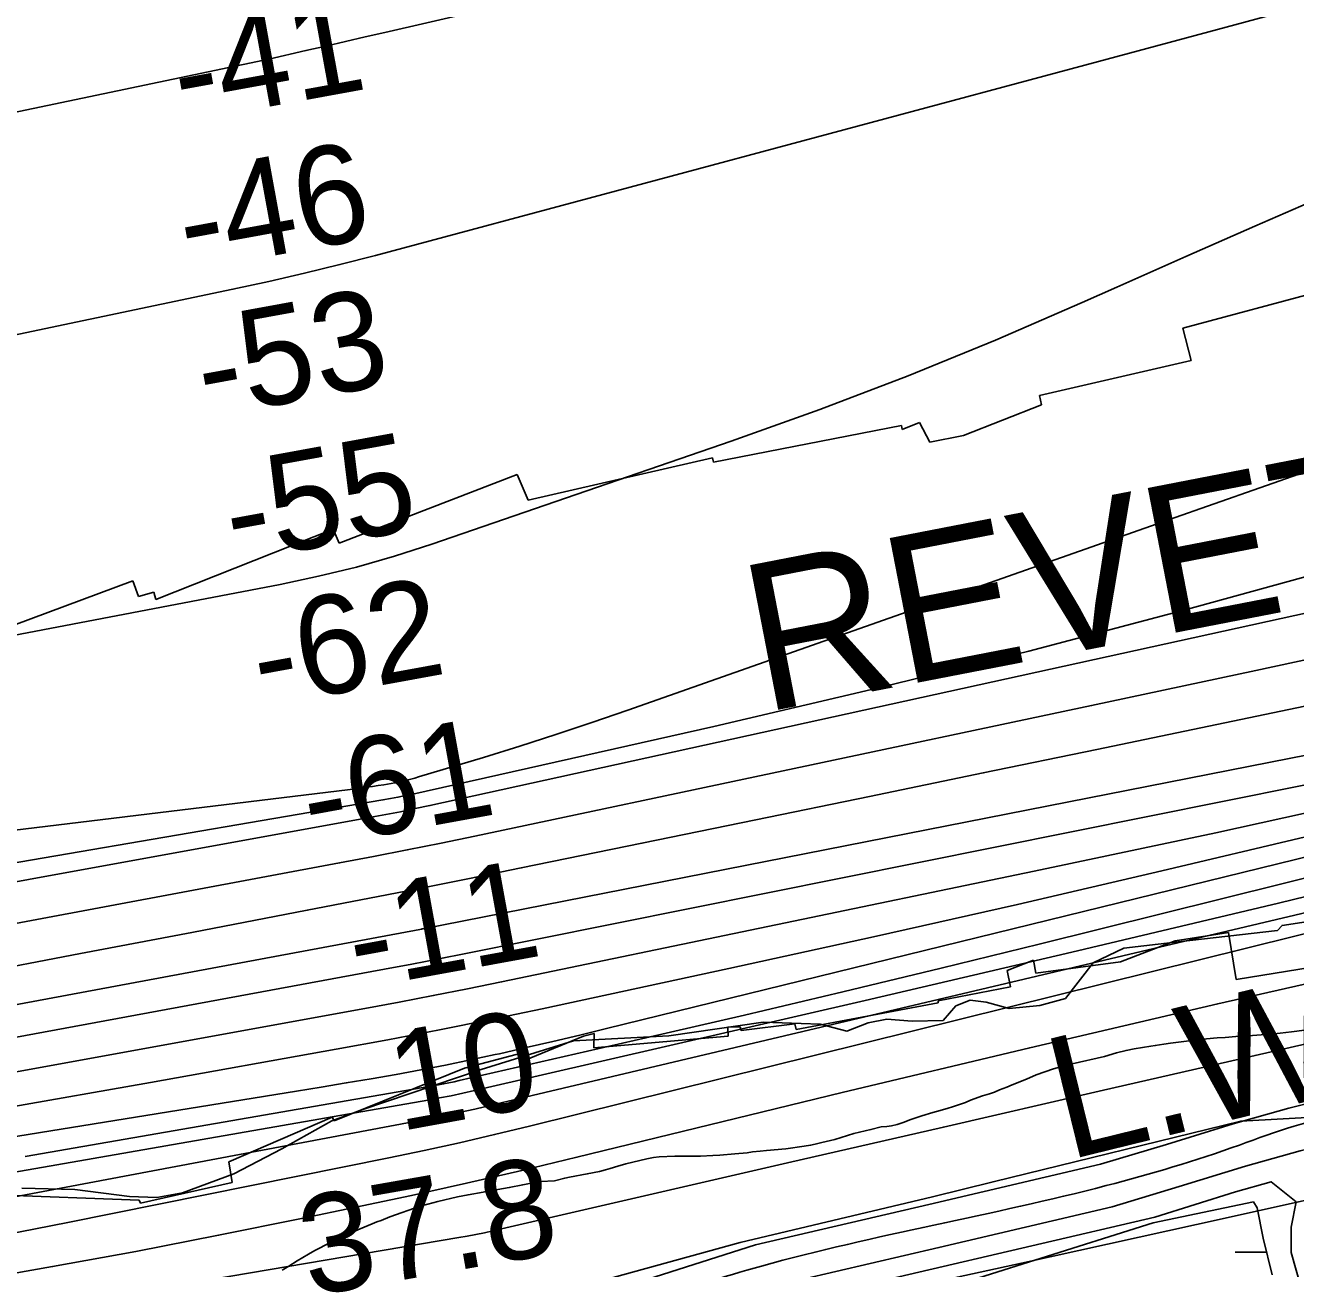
# Model space of a CAD drawing. Extents: x 3177185 to 3215018, y 812988 to 838321.
# Drawn here: x 3208866 to 3209728, y 827190 to 828033 of the extents above; entities that cross this region are included whole.
import ezdxf

# ---------------------------------------------------------------- set-up
doc = ezdxf.new("R2010")
doc.units = 0
for name, color, linetype in [('V-RIVR-EDGE', 7, 'Continuous'), ('V-RIVR-RANG', 7, 'Continuous'), ('V-ROAD-CNTR', 7, 'Continuous'), ('V-RRAP-RVMT', 7, 'Continuous'), ('V-RRAP-RVMT-IDEN', 7, 'Continuous'), ('V-SITE-VEGE', 7, 'Continuous'), ('V-TOPO-DPTH', 7, 'Continuous'), ('V-TOPO-MAJR', 7, 'Continuous'), ('V-TOPO-MINR', 7, 'Continuous'), ('V-TOPO-WATR', 7, 'Continuous'), ('V-TOPO-WATR-IDEN', 7, 'Continuous'), ('V-WETL-SWMP', 7, 'Continuous')]:
    doc.layers.add(name, color=color, linetype=linetype)

msp = doc.modelspace()

# ---------------------------------------------------------------- linework, layer by layer
at = {"layer": 'V-RIVR-EDGE'}
for points in [[(3209590.47, 827397.26), (3209611.36, 827407.21), (3209648.32, 827411.46), (3209715.71, 827419.12), (3209718.76, 827422.59), (3209802.69, 827435.42)], [(3208863.31, 827244.31), (3208899.38, 827243.35), (3208936.32, 827238.48), (3208955.01, 827238), (3208972.4, 827241), (3209007.21, 827253.95), (3209039.85, 827270.83), (3209073.81, 827289.87), (3209094.69, 827297.64), (3209175.17, 827324.83), (3209237.81, 827344.23), (3209302.59, 827347.55), (3209366.51, 827356.95), (3209405.19, 827355.55), (3209423.44, 827350.73), (3209437.8, 827356.34), (3209450.41, 827358.92), (3209467.79, 827357.57), (3209488.66, 827357.96), (3209497.38, 827367.93), (3209506.95, 827371.82), (3209517.81, 827370.49), (3209533.45, 827366.1), (3209554.32, 827368.23), (3209571.72, 827372.96), (3209590.47, 827397.26)]]:
    msp.add_lwpolyline(points, dxfattribs=at)
at = {"layer": 'V-ROAD-CNTR'}
for points in [[(3209762.5, 827308.18), (3209723.37, 827298.55), (3209685.58, 827287.9), (3209640.28, 827273.96), (3209595.6, 827260.46), (3209479.09, 827233.18), (3209361.35, 827205.83), (3209282.59, 827180.67), (3209205.6, 827150.75), (3209124.8, 827113.1), (3209044.82, 827076), (3208972.89, 827047.38), (3208899.92, 827020.62), (3208822.85, 826994.64)], [(3209843.31, 827266.2), (3209823.31, 827268.94), (3209792.27, 827277.34), (3209779.42, 827279.33), (3209767.21, 827278.44), (3209731.03, 827269.54), (3209694.07, 827259.12), (3209649.03, 827245.26), (3209603.37, 827231.47), (3209485.9, 827203.96), (3209369.32, 827176.88), (3209292.6, 827152.37), (3209217.38, 827123.14), (3209137.44, 827085.9), (3209056.69, 827048.43), (3208983.6, 827019.36), (3208909.88, 826992.32), (3208831.6, 826965.93)]]:
    msp.add_lwpolyline(points, dxfattribs=at)
msp.add_spline([(3209938.5, 827302.26), (3209858.27, 827282.13), (3209764.86, 827293.31), (3209689.83, 827273.51), (3209599.49, 827245.97), (3209365.34, 827191.36), (3209211.49, 827136.95), (3209050.75, 827062.22), (3208904.9, 827006.47), (3208748.23, 826958.77), (3208586.7, 826931.81), (3208473.88, 826906.7), (3208369.01, 826888.58), (3208346.33, 826885.16)], degree=3, dxfattribs=at)
at = {"layer": 'V-RRAP-RVMT'}
for p, q in [((3209651.34, 827827.9), (3209771.17, 827859.99)), ((3209657.11, 827806.03), (3209651.34, 827827.9)), ((3209554.04, 827782.19), (3209657.11, 827806.03)), ((3209555.48, 827775.99), (3209554.04, 827782.19)), ((3209502.56, 827755), (3209555.48, 827775.99)), ((3209460.85, 827759.22), (3209472.74, 827763.99)), ((3209472.74, 827763.99), (3209479.59, 827750.53)), ((3209332.8, 827736.98), (3209460.35, 827761.81)), ((3209460.35, 827761.81), (3209460.85, 827759.22)), ((3209479.59, 827750.53), (3209502.56, 827755)), ((3209207, 827711.08), (3209332.11, 827739.98)), ((3209332.11, 827739.98), (3209332.8, 827736.98)), ((3209078.84, 827682.07), (3209199.65, 827728.55)), ((3209199.65, 827728.55), (3209207, 827711.08)), ((3208954.25, 827643.81), (3209074.57, 827691.45)), ((3209074.57, 827691.45), (3209078.84, 827682.07)), ((3208828.08, 827615.3), (3208938.58, 827656.5)), ((3208938.58, 827656.5), (3208942.49, 827645.88)), ((3208942.49, 827645.88), (3208952.95, 827648.67)), ((3208952.95, 827648.67), (3208954.25, 827643.81)), ((3209646.24, 827412.09), (3209609.02, 827397.8)), ((3209682.38, 827417.69), (3209646.24, 827412.09)), ((3209687.63, 827385.96), (3209682.38, 827417.69)), ((3209793.55, 827403.01), (3209687.63, 827385.96)), ((3209550.1, 827398.95), (3209532.18, 827391.96)), ((3209551.6, 827390.14), (3209550.1, 827398.95)), ((3209609.02, 827397.8), (3209551.6, 827390.14)), ((3209532.18, 827391.96), (3209534.36, 827380.87)), ((3209534.36, 827380.87), (3209485.33, 827371.35)), ((3209485.24, 827369.96), (3209389.05, 827351.85)), ((3209485.33, 827371.35), (3209485.24, 827369.96)), ((3209350.97, 827353.69), (3209342.48, 827353.49)), ((3209342.48, 827353.49), (3209342.78, 827347.31)), ((3209351.51, 827351.33), (3209350.97, 827353.69)), ((3209387.96, 827355.88), (3209351.51, 827351.33)), ((3209389.05, 827351.85), (3209387.96, 827355.88)), ((3209244.68, 827347.31), (3209204.89, 827331.17)), ((3209251.83, 827349.23), (3209244.68, 827347.31)), ((3209251.5, 827339.46), (3209251.83, 827349.23)), ((3209342.78, 827347.31), (3209251.5, 827339.46)), ((3209202.23, 827335.92), (3209163.75, 827325.6)), ((3209204.89, 827331.17), (3209202.23, 827335.92)), ((3209163.75, 827325.6), (3209075.3, 827289.89)), ((3209074.06, 827292.34), (3209003.78, 827262.05)), ((3209075.3, 827289.89), (3209074.06, 827292.34)), ((3209003.78, 827262.05), (3209006.02, 827248.11)), ((3209006.02, 827248.11), (3208943.83, 827234)), ((3208943.08, 827236.14), (3208845.52, 827239.77)), ((3208943.83, 827234), (3208943.08, 827236.14))]:
    msp.add_line(p, q, dxfattribs=at)
at = {"layer": 'V-SITE-VEGE'}
for points in [[(3209734.07, 827351.44), (3209725.21, 827350.36), (3209717.39, 827349.54), (3209713.49, 827349.01), (3209698.64, 827347.77), (3209687.43, 827347.07), (3209680.27, 827346.51), (3209674.79, 827346.23), (3209660.2, 827344.99), (3209653.95, 827344.05), (3209643.14, 827342.7), (3209638.58, 827342.03), (3209632.72, 827340.96), (3209629.6, 827340.56), (3209618.4, 827338.82), (3209612.93, 827337.75), (3209606.42, 827336.15), (3209598.22, 827333.51)], [(3209598.22, 827333.51), (3209576.35, 827328.72), (3209563.59, 827325.28), (3209551.88, 827321.06), (3209545.38, 827318.29), (3209535.62, 827314.47), (3209531.98, 827312.76), (3209526.9, 827310.92), (3209523.52, 827309.47), (3209520.14, 827308.28), (3209515.32, 827306.82), (3209507.39, 827303.92), (3209504, 827302.47), (3209499.19, 827300.76), (3209495.02, 827299.44), (3209492.03, 827298.64), (3209486.69, 827296.93), (3209481.75, 827295.6), (3209474.2, 827293.35), (3209469.39, 827291.64), (3209466, 827290.58), (3209462.36, 827289.13), (3209457.41, 827287.54), (3209453.77, 827286.61), (3209450.51, 827286.08), (3209446.61, 827285.8), (3209439.71, 827283.95), (3209427.99, 827281.42), (3209415.23, 827277.32), (3209406.38, 827275.2), (3209401.83, 827274.01), (3209398.7, 827273.34), (3209394.4, 827272.67), (3209382.03, 827270.92), (3209368.87, 827269.82), (3209364.58, 827269.28), (3209359.36, 827268.87), (3209355.59, 827268.33), (3209347.38, 827267.64), (3209337.22, 827266.55), (3209332.27, 827266.4), (3209324.06, 827265.98), (3209306.6, 827266.03), (3209295.91, 827265.59), (3209292.14, 827265.05), (3209287.58, 827264.12), (3209273.39, 827260.67), (3209267.79, 827259.21), (3209262.58, 827257.63), (3209259.59, 827256.57), (3209255.43, 827255.51), (3209247.09, 827253.91), (3209235.11, 827251.77), (3209231.86, 827251.1), (3209224.96, 827249.25), (3209215.58, 827248.69), (3209211.28, 827248.02), (3209203.34, 827246.55), (3209194.22, 827244.69), (3209182.63, 827242.68), (3209179.51, 827242.27), (3209176.38, 827241.61), (3209166.22, 827239.74), (3209159.06, 827238.27), (3209145.65, 827235.22), (3209142.4, 827234.29), (3209138.89, 827233.49), (3209133.68, 827232.04), (3209113.12, 827224.78), (3209107.27, 827222.28), (3209104.4, 827221.35), (3209101.02, 827220.04), (3209093.08, 827216.74), (3209085.8, 827213.45), (3209072.41, 827207.14), (3209062.26, 827201.88), (3209057.85, 827199.39), (3209050.31, 827194.92), (3209044.59, 827191.25), (3209040.04, 827188.62)], [(3208911.88, 827039.21), (3209011.38, 827083.83), (3209131.46, 827135.32), (3209251.53, 827179.94), (3209351.03, 827207.4), (3209481.4, 827238.3), (3209522.57, 827248.59), (3209690.68, 827289.78), (3209752.44, 827293.21)], [(3209731.85, 827176.51), (3209724.99, 827200.54), (3209724.99, 827217.7), (3209728.42, 827234.86), (3209711.27, 827248.59), (3209687.25, 827241.73), (3209632.36, 827224.57), (3209381.91, 827166.21), (3209206.93, 827114.72), (3209055.98, 827049.5), (3208929.04, 827004.88), (3208846.7, 826973.99)]]:
    msp.add_lwpolyline(points, dxfattribs=at)
at = {"layer": 'V-TOPO-DPTH'}
for points in [[(3207916.94, 827193.35), (3209133.45, 827419.85), (3209134.57, 827420.06), (3209135.13, 827420.17), (3209135.69, 827420.28), (3210188.36, 827627.29), (3210203.88, 827630.44), (3210219.36, 827633.73), (3210234.79, 827637.22), (3210250.2, 827640.85), (3210265.59, 827644.56), (3210280.99, 827648.26), (3210296.38, 827651.93), (3210311.79, 827655.59), (3211066.76, 827801.16), (3211072.48, 827802.21), (3211078.18, 827803.44), (3211103.7, 827809.58), (3211108.33, 827810.76), (3211112.94, 827812.04), (3211117.51, 827813.45), (3211122.05, 827814.95), (3211358.7, 827897.06), (3211474.76, 827938.54)], [(3211474.76, 827938.54), (3211358.7, 827897.06), (3211122.05, 827814.95), (3211117.51, 827813.45), (3211112.94, 827812.04), (3211108.33, 827810.76), (3211103.7, 827809.58), (3211078.18, 827803.44), (3211072.48, 827802.21), (3211066.76, 827801.16), (3210311.79, 827655.59), (3210296.38, 827651.93), (3210280.99, 827648.26), (3210265.59, 827644.56), (3210250.2, 827640.85), (3210234.79, 827637.22), (3210219.36, 827633.73), (3210203.88, 827630.44), (3210188.36, 827627.29), (3209135.69, 827420.28), (3209135.13, 827420.17), (3209134.57, 827420.06), (3209133.45, 827419.85), (3207916.94, 827193.35)], [(3211452.74, 827885.48), (3211387.45, 827864.01), (3211322.02, 827842.98), (3211256.5, 827822.24), (3211165.94, 827793.9), (3211145.55, 827787.85), (3211125.04, 827782.2), (3211104.38, 827777.15), (3210287.69, 827628.15), (3210250.69, 827619.4), (3210213.7, 827610.57), (3210042.48, 827569.44), (3209919.77, 827540.57), (3209796.88, 827512.46), (3209673.74, 827485.49), (3209550.43, 827459.29), (3209188.98, 827384.23), (3209165.81, 827379.51), (3209142.61, 827374.91), (3209119.39, 827370.47), (3209096.13, 827366.16), (3208723.69, 827298.48)], [(3208723.69, 827298.48), (3209096.13, 827366.16), (3209119.39, 827370.47), (3209142.61, 827374.91), (3209165.81, 827379.51), (3209188.98, 827384.23), (3209550.43, 827459.29), (3209673.74, 827485.49), (3209796.88, 827512.46), (3209919.77, 827540.57), (3210042.48, 827569.44), (3210213.7, 827610.57), (3210250.69, 827619.4), (3210287.69, 827628.15), (3211104.38, 827777.15), (3211125.04, 827782.2), (3211145.55, 827787.85), (3211165.94, 827793.9), (3211256.5, 827822.24), (3211322.02, 827842.98), (3211387.45, 827864.01), (3211452.74, 827885.48)], [(3211448.25, 827804.45), (3211350.91, 827771.01), (3211180.46, 827712.45), (3211168.32, 827708.39), (3211156.14, 827704.46), (3211143.9, 827700.72), (3211131.61, 827697.11), (3210316.66, 827586.57), (3210302.69, 827583.28), (3210288.73, 827579.89), (3210274.8, 827576.45), (3209996.42, 827506.6), (3209856.47, 827471.91), (3209716.4, 827437.76), (3209576.14, 827404.42), (3209435.74, 827371.61), (3209170.54, 827310.43), (3209162.64, 827308.68), (3209154.72, 827307.01), (3209146.78, 827305.47), (3209138.81, 827304.01), (3207953.48, 827097.34)], [(3208827.51, 827388.99), (3208903.09, 827403.4), (3208978.67, 827417.83), (3209057.08, 827432.82), (3209093.43, 827439.84), (3209129.77, 827446.96), (3209166.08, 827454.21), (3209202.37, 827461.56), (3209284.28, 827478.31), (3209361.51, 827494.15), (3209438.72, 827510.04), (3209515.92, 827526.02), (3209593.1, 827542.05), (3210204.42, 827669.4)], [(3208827.51, 827388.99), (3208903.09, 827403.4), (3208978.67, 827417.83), (3209057.08, 827432.82), (3209093.43, 827439.84), (3209129.77, 827446.96), (3209166.08, 827454.21), (3209202.37, 827461.56), (3209284.28, 827478.31), (3209361.51, 827494.15), (3209438.72, 827510.04), (3209515.92, 827526.02), (3209593.1, 827542.05), (3210204.42, 827669.4)], [(3209812.4, 827619.51), (3209700.96, 827595.48), (3209589.46, 827571.72), (3209170.78, 827483.25), (3209147.89, 827478.5), (3209124.97, 827473.85), (3209102.02, 827469.36), (3209079.05, 827464.98), (3208763.25, 827405.89)], [(3208763.25, 827405.89), (3209079.05, 827464.98), (3209102.02, 827469.36), (3209124.97, 827473.85), (3209147.89, 827478.5), (3209170.78, 827483.25), (3209589.46, 827571.72), (3209700.96, 827595.48), (3209812.4, 827619.51)], [(3210243.68, 827593.73), (3209260.11, 827352.56), (3209241.99, 827348.17), (3209223.84, 827343.86), (3209205.68, 827339.65), (3209187.49, 827335.52), (3209184.55, 827334.86), (3209167.8, 827331.23), (3209151.02, 827327.76), (3209134.18, 827324.53), (3209117.32, 827321.46), (3209100.43, 827318.54), (3209083.53, 827315.66), (3209066.62, 827312.85), (3209049.7, 827310.09), (3207952.46, 827132.96)], [(3207952.46, 827132.96), (3209049.7, 827310.09), (3209066.62, 827312.85), (3209083.53, 827315.66), (3209100.43, 827318.54), (3209117.32, 827321.46), (3209134.18, 827324.53), (3209151.02, 827327.76), (3209167.8, 827331.23), (3209184.55, 827334.86), (3209187.49, 827335.52), (3209205.68, 827339.65), (3209223.84, 827343.86), (3209241.99, 827348.17), (3209260.11, 827352.56), (3210243.68, 827593.73)]]:
    msp.add_lwpolyline(points, dxfattribs=at)
at = {"layer": 'V-TOPO-MAJR'}
for points in [[(3211423.15, 828570.69), (3211339.71, 828535.06), (3211256.05, 828499.91), (3210922.63, 828361.49), (3210909.19, 828356.27), (3210895.61, 828351.45), (3210112.19, 828258.95), (3210095.72, 828255.45), (3210079.27, 828251.88), (3210062.83, 828248.22), (3210046.41, 828244.49), (3209109.81, 828028.63), (3209096.4, 828025.55), (3209082.99, 828022.46), (3209069.57, 828019.39), (3209056.16, 828016.32), (3209030.99, 828010.56), (3209027.66, 828009.84), (3208221.85, 827841.12)], [(3208172.21, 827327.3), (3209100.35, 827495.94), (3209110.36, 827497.81), (3209120.35, 827499.76), (3209130.32, 827501.82), (3209140.28, 827503.95), (3210148.83, 827725.34)], [(3208827.71, 827181.04), (3208884.19, 827190.97), (3208940.6, 827201.31), (3208996.9, 827212.28), (3209053.11, 827223.65), (3209090.12, 827231.35), (3209127.73, 827239.37), (3209165.28, 827247.65), (3209202.75, 827256.31), (3209240.15, 827265.22), (3209420.11, 827309.06), (3209547.56, 827339.58), (3209675.17, 827369.43), (3209803.02, 827398.26)]]:
    msp.add_lwpolyline(points, dxfattribs=at)
at = {"layer": 'V-TOPO-MINR'}
for points in [[(3208738.29, 827444.48), (3209108.45, 827507.73), (3209113.53, 827508.64), (3209118.6, 827509.6), (3209123.65, 827510.64), (3209128.7, 827511.73), (3209333.11, 827557.62), (3209440.13, 827582.6), (3209546.83, 827608.79), (3209653.08, 827636.79), (3209759.02, 827665.99), (3210175.12, 827784.52), (3210202.68, 827792.33), (3210230.25, 827800.07), (3210257.85, 827807.73), (3210920.97, 827954.57), (3210950.32, 827962.6), (3210979.5, 827971.25), (3211023.18, 827984.98), (3211031.11, 827987.57), (3211039, 827990.29), (3211046.82, 827993.19), (3211054.6, 827996.22), (3211471.39, 828164.14)], [(3209767.3, 828055.72), (3209680.76, 828032.31), (3209594.18, 828009), (3209103.34, 827877.34), (3209079.28, 827871.1), (3209055.16, 827865.14), (3209030.93, 827859.57), (3209006.65, 827854.28), (3208812.64, 827813.7)], [(3209889.14, 827975.31), (3209841.43, 827957.09), (3209794.11, 827937.81), (3209747.14, 827917.61), (3209700.23, 827897.24), (3209653.44, 827876.63), (3209606.71, 827855.84), (3209583.04, 827845.24), (3209524.22, 827819.84), (3209464.97, 827795.52), (3209405.09, 827772.8), (3209344.78, 827751.15), (3209141.58, 827681.31), (3209116.18, 827673.18), (3209090.59, 827665.79), (3209064.7, 827659.5), (3209038.62, 827653.95), (3208817.03, 827611.75)], [(3207916.94, 827193.35), (3209133.45, 827419.85), (3209134.57, 827420.06), (3209135.13, 827420.17), (3209135.69, 827420.28), (3210188.36, 827627.29), (3210203.88, 827630.44), (3210219.36, 827633.73), (3210234.79, 827637.22), (3210250.2, 827640.85), (3210265.59, 827644.56), (3210280.99, 827648.26), (3210296.38, 827651.93), (3210311.79, 827655.59), (3211066.76, 827801.16), (3211072.48, 827802.21), (3211078.18, 827803.44), (3211103.7, 827809.58), (3211108.33, 827810.76), (3211112.94, 827812.04), (3211117.51, 827813.45), (3211122.05, 827814.95), (3211358.7, 827897.06), (3211474.76, 827938.54)], [(3208307.1, 827244.59), (3209115.55, 827394.01), (3209127, 827396.15), (3209138.44, 827398.33), (3209149.88, 827400.56), (3209161.3, 827402.83), (3209886.64, 827548.56), (3209953.18, 827562.31), (3210019.61, 827576.56), (3210085.87, 827591.55), (3210152.02, 827607.04), (3210199.54, 827618.44), (3210241.86, 827628.55), (3210284.2, 827638.6), (3210326.56, 827648.57), (3210368.94, 827658.47), (3211142.3, 827805.45), (3211303.91, 827858.95), (3211396.5, 827889.64), (3211489.08, 827920.35)], [(3208723.69, 827298.48), (3209096.13, 827366.16), (3209119.39, 827370.47), (3209142.61, 827374.91), (3209165.81, 827379.51), (3209188.98, 827384.23), (3209550.43, 827459.29), (3209673.74, 827485.49), (3209796.88, 827512.46), (3209919.77, 827540.57), (3210042.48, 827569.44), (3210213.7, 827610.57), (3210250.69, 827619.4), (3210287.69, 827628.15), (3211104.38, 827777.15), (3211125.04, 827782.2), (3211145.55, 827787.85), (3211165.94, 827793.9), (3211256.5, 827822.24), (3211322.02, 827842.98), (3211387.45, 827864.01), (3211452.74, 827885.48)], [(3208865.63, 827265.62), (3209146.08, 827314.39), (3209149.63, 827315.04), (3209153.17, 827315.72), (3209156.7, 827316.46), (3209160.22, 827317.24), (3209286.98, 827346.24), (3209353.83, 827361.73), (3209420.62, 827377.46), (3209487.32, 827393.57), (3209553.97, 827409.93), (3210259.22, 827585.06), (3210279.04, 827589.92), (3210298.87, 827594.7), (3210318.73, 827599.36), (3210338.6, 827603.94), (3211145.66, 827717.76), (3211150.21, 827719.17), (3211154.74, 827720.66), (3211159.26, 827722.19), (3211398.94, 827805.63), (3211516.03, 827847.73)], [(3207953.48, 827097.34), (3209138.81, 827304.01), (3209146.78, 827305.47), (3209154.72, 827307.01), (3209162.64, 827308.68), (3209170.54, 827310.43), (3209435.74, 827371.61), (3209576.14, 827404.42), (3209716.4, 827437.76), (3209856.47, 827471.91), (3209996.42, 827506.6), (3210274.8, 827576.45), (3210288.73, 827579.89), (3210302.69, 827583.28), (3210316.66, 827586.57), (3211131.61, 827697.11), (3211143.9, 827700.72), (3211156.14, 827704.46), (3211168.32, 827708.39), (3211180.46, 827712.45), (3211350.91, 827771.01), (3211448.25, 827804.45)], [(3208481.48, 827167.39), (3209128.82, 827289.26), (3209142.86, 827292.01), (3209156.88, 827294.88), (3209170.85, 827297.95), (3209184.79, 827301.15), (3209819.3, 827451.31), (3209900.66, 827470.77), (3209981.95, 827490.48), (3210063.15, 827510.57), (3210144.29, 827530.91), (3210290.36, 827567.89), (3210298.43, 827569.9), (3210306.5, 827571.87), (3211121.57, 827676.9), (3211142.01, 827682.82), (3211162.39, 827688.94), (3211182.66, 827695.4), (3211202.86, 827702.08), (3211310.1, 827738.49), (3211383.9, 827763.45), (3211457.74, 827788.29)], [(3207894.06, 827370.35), (3209093.7, 827515.82), (3209097.57, 827516.32), (3209101.44, 827516.85), (3209105.3, 827517.44), (3209109.16, 827518.06), (3209116.58, 827519.31), (3209116.86, 827519.36), (3209117, 827519.39), (3209117.13, 827519.42), (3209122.13, 827520.55), (3209124.76, 827521.18), (3209127.38, 827521.84), (3209129.99, 827522.56), (3209132.58, 827523.31), (3209176.74, 827536.64), (3209201.35, 827544.25), (3209225.9, 827552.08), (3209250.33, 827560.25), (3209274.69, 827568.64), (3209641.67, 827697.79), (3209734.59, 827730.31)], [(3208827.51, 827388.99), (3208903.09, 827403.4), (3208978.67, 827417.83), (3209057.08, 827432.82), (3209093.43, 827439.84), (3209129.77, 827446.96), (3209166.08, 827454.21), (3209202.37, 827461.56), (3209284.28, 827478.31), (3209361.51, 827494.15), (3209438.72, 827510.04), (3209515.92, 827526.02), (3209593.1, 827542.05), (3210204.42, 827669.4)], [(3208763.25, 827405.89), (3209079.05, 827464.98), (3209102.02, 827469.36), (3209124.97, 827473.85), (3209147.89, 827478.5), (3209170.78, 827483.25), (3209589.46, 827571.72), (3209700.96, 827595.48), (3209812.4, 827619.51)], [(3208761.59, 827194.93), (3208894.65, 827221.03), (3209112.51, 827264.87), (3209136.48, 827269.86), (3209160.4, 827275.06), (3209184.24, 827280.58), (3209208.04, 827286.32), (3210182.28, 827528.13)], [(3208852.67, 827298.72), (3208950.76, 827316), (3209076.69, 827338.47), (3209111.75, 827344.91), (3209146.76, 827351.61), (3209181.7, 827358.68), (3209216.58, 827366), (3209343.23, 827393.27), (3209441.33, 827414.78), (3209539.3, 827436.79), (3209637.11, 827459.54), (3209734.8, 827482.79)], [(3208747.5, 827140.84), (3209159.89, 827210.65), (3209165.71, 827211.69), (3209171.52, 827212.8), (3209177.32, 827214.01), (3209183.09, 827215.29), (3209383.12, 827261.39), (3209488.9, 827285.73), (3209594.7, 827310.04), (3209700.51, 827334.29), (3209806.33, 827358.5)], [(3208805.35, 827059.08), (3208882.13, 827069.82), (3208958.84, 827081.07), (3209035.49, 827092.68), (3209179.26, 827114.95), (3209183.98, 827115.72), (3209188.69, 827116.56), (3209193.39, 827117.48), (3209198.08, 827118.45), (3209541.9, 827193.43), (3209680.15, 827223.85), (3209818.32, 827254.61)]]:
    msp.add_lwpolyline(points, dxfattribs=at)
at = {"layer": 'V-TOPO-WATR'}
msp.add_lwpolyline([(3207952.46, 827132.96), (3209049.7, 827310.09), (3209066.62, 827312.85), (3209083.53, 827315.66), (3209100.43, 827318.54), (3209117.32, 827321.46), (3209134.18, 827324.53), (3209151.02, 827327.76), (3209167.8, 827331.23), (3209184.55, 827334.86), (3209187.49, 827335.52), (3209205.68, 827339.65), (3209223.84, 827343.86), (3209241.99, 827348.17), (3209260.11, 827352.56), (3210243.68, 827593.73)], dxfattribs=at)
at = {"layer": 'V-WETL-SWMP'}
for p, q in [((3209699.29, 827234.97), (3209631.2, 827220.72)), ((3209701.99, 827230.96), (3209699.29, 827234.97)), ((3209705.84, 827210.31), (3209701.99, 827230.96)), ((3209631.2, 827220.72), (3209453.29, 827164.67)), ((3209712.12, 827185.39), (3209705.84, 827210.31)), ((3209686.99, 827200.7), (3209708.26, 827200.7))]:
    msp.add_line(p, q, dxfattribs=at)

# ---------------------------------------------------------------- texts
at = {"layer": 'V-RIVR-RANG'}
for s, rotation, p in [('-41', 10.35744, (3208971.74, 827967.33)), ('-46', 10.35744, (3208975.54, 827866.37)), ('-53', 10.35744, (3208987.91, 827766.98)), ('-55', 10.35744, (3209007.02, 827668.82)), ('-62', 10.35744, (3209025.62, 827570.56)), ('-61', 10.35744, (3209059.52, 827475.1)), ('-11', 10.35744, (3209090.57, 827379.12)), ('10', 10.35744, (3209119.54, 827282.76)), ('37.8', 9.96833, (3209058.37, 827170.74))]:
    msp.add_text(s, height=67, rotation=rotation, dxfattribs=at).set_placement(p)
at = {"layer": 'V-RRAP-RVMT-IDEN'}
msp.add_text('REVET.', height=100, rotation=10.97723, dxfattribs=at).set_placement((3209365.98, 827566.84))
at = {"layer": 'V-TOPO-WATR-IDEN'}
msp.add_text('L.W.R.P.', height=83, rotation=13.80671, dxfattribs=at).set_placement((3209572.85, 827263.04))

doc.saveas('drawing.dxf')
